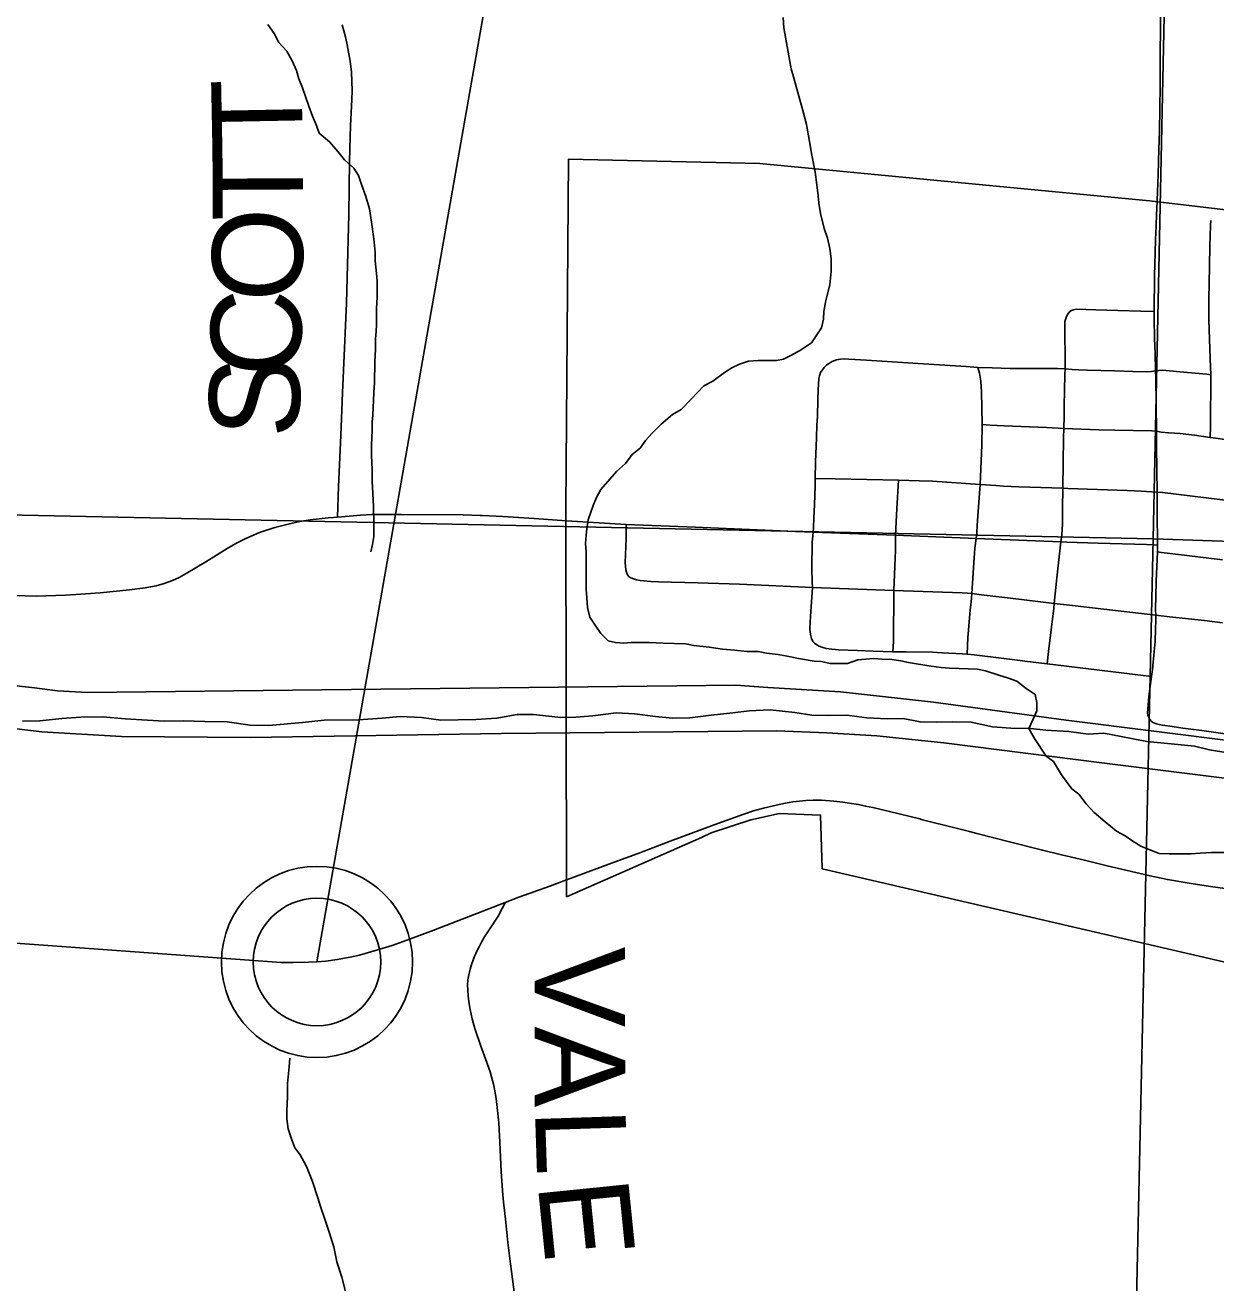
# Model space of a CAD drawing. Extents: x 0 to 34, y 0 to 22.
# Drawn here: x 13.784 to 14.532, y 17.512 to 18.301 of the extents above; entities that cross this region are included whole.
import ezdxf

# ---------------------------------------------------------------- set-up
doc = ezdxf.new("R2010")
doc.units = 0
for name, color, linetype in [('GM_X_City_Street', 7, 'Continuous'), ('GM_X_Corporation', 7, 'Continuous'), ('GM_X_County_Road', 7, 'Continuous'), ('GM_X_Major_River', 7, 'Continuous'), ('GM_X_Minor_River', 7, 'Continuous'), ('GM_X_Rail_Line', 7, 'Continuous'), ('GM_X_State_Route', 7, 'Continuous'), ('GM_X_Township_Road', 7, 'Continuous'), ('GM_X_Township_Road_Text', 7, 'Continuous'), ('SH_Text', 7, 'Continuous')]:
    doc.layers.add(name, color=color, linetype=linetype)

msp = doc.modelspace()

# ---------------------------------------------------------------- linework, layer by layer
at = {"layer": 'GM_X_City_Street'}
msp.add_line((14.49531, 17.97061), (14.4954, 17.97491), dxfattribs=at)
for points in [[(14.52836, 18.04243), (14.5287, 18.04955), (14.52882, 18.08177), (14.52845, 18.09209), (14.5275, 18.11631), (14.5277, 18.1292), (14.52802, 18.14975), (14.52826, 18.16304), (14.5287, 18.17558), (14.5289, 18.17865)], [(14.4261, 17.90032), (14.42689, 17.90802), (14.43023, 17.9353), (14.43056, 17.93831), (14.43222, 17.95428), (14.43457, 17.97692), (14.43525, 17.98127), (14.4357, 17.98808), (14.4358, 17.9978), (14.43602, 18.01065), (14.43637, 18.04222), (14.43652, 18.04815), (14.4367, 18.05585), (14.43686, 18.06279), (14.43703, 18.07157), (14.43713, 18.08225), (14.43734, 18.08555), (14.43745, 18.09049), (14.43737, 18.09632), (14.43719, 18.10392), (14.43708, 18.11061), (14.43727, 18.11517), (14.43765, 18.11647), (14.43806, 18.11784), (14.43863, 18.11914), (14.43953, 18.12049), (14.44042, 18.12144), (14.44142, 18.12216), (14.44264, 18.12258), (14.4442, 18.12292), (14.4567, 18.12254), (14.47038, 18.12212), (14.48481, 18.12177), (14.49329, 18.12142)], [(14.4954, 17.97491), (14.49524, 17.99624), (14.49509, 18.00812), (14.49486, 18.02197), (14.49476, 18.03712), (14.49469, 18.04637), (14.49422, 18.07982), (14.49407, 18.08429), (14.49381, 18.0953), (14.49355, 18.10438), (14.49331, 18.11734), (14.49329, 18.12142)], [(14.27871, 17.94836), (14.27851, 17.95186), (14.27837, 17.95986), (14.27862, 17.97676), (14.27894, 17.98074), (14.27909, 17.98291), (14.2793, 17.98619), (14.27954, 17.992), (14.2799, 18.00006), (14.28032, 18.01212), (14.28048, 18.01672), (14.28071, 18.02699), (14.28116, 18.0423), (14.28153, 18.0501), (14.28178, 18.05558), (14.28216, 18.06629), (14.28237, 18.07226), (14.28275, 18.07952), (14.28306, 18.08122), (14.28378, 18.08314), (14.28494, 18.08494), (14.28608, 18.08635), (14.28761, 18.08772)], [(14.28761, 18.08772), (14.28842, 18.08835), (14.28933, 18.08904), (14.29076, 18.08988), (14.29217, 18.09055), (14.29383, 18.09111), (14.29504, 18.09142), (14.2964, 18.0916), (14.29856, 18.09174), (14.30153, 18.09165), (14.31273, 18.09102), (14.34163, 18.08911), (14.37516, 18.08688), (14.38245, 18.08645)], [(14.37781, 17.93421), (14.37827, 17.93908), (14.37872, 17.94441), (14.37977, 17.96066), (14.38068, 17.9729), (14.38145, 17.97909), (14.38185, 17.98236), (14.3822, 17.98732), (14.38338, 18.00459), (14.38379, 18.01029), (14.38399, 18.013), (14.38417, 18.01797), (14.385, 18.03768), (14.38527, 18.05067), (14.38503, 18.06119), (14.3848, 18.07093), (14.3844, 18.07777), (14.38408, 18.08034), (14.38353, 18.08277), (14.38245, 18.08645)], [(14.38245, 18.08645), (14.39158, 18.08613), (14.40278, 18.08576), (14.42476, 18.08568), (14.43262, 18.08575), (14.43734, 18.08555), (14.44181, 18.08514), (14.44586, 18.08496), (14.45145, 18.08475), (14.46829, 18.08436), (14.47997, 18.08394), (14.48817, 18.08356), (14.49153, 18.08384), (14.49407, 18.08429)], [(14.49407, 18.08429), (14.49616, 18.0845), (14.49877, 18.08463), (14.50942, 18.08358), (14.52641, 18.08209), (14.52882, 18.08177)], [(14.38527, 18.05067), (14.39037, 18.05014), (14.39908, 18.04967), (14.42557, 18.04861), (14.43652, 18.04815), (14.45853, 18.04731), (14.46853, 18.04707), (14.49181, 18.04667), (14.49469, 18.04637)], [(14.53767, 18.04122), (14.53193, 18.04197), (14.52836, 18.04243), (14.51864, 18.04386), (14.50961, 18.04503), (14.50249, 18.0454), (14.49768, 18.04569), (14.49469, 18.04637)], [(14.28048, 18.01672), (14.293, 18.01649), (14.3327, 18.01569), (14.34589, 18.01526), (14.35401, 18.01492), (14.38399, 18.013), (14.39382, 18.01226)], [(14.32918, 17.90788), (14.32952, 17.91437), (14.32986, 17.94647), (14.33036, 17.96161), (14.33078, 17.97174), (14.33089, 17.98109), (14.3317, 17.99757), (14.3327, 18.01569)], [(14.39382, 18.01226), (14.39874, 18.01189), (14.40829, 18.01142), (14.43602, 18.01065), (14.43903, 18.0105), (14.47633, 18.00914), (14.48513, 18.0088), (14.49509, 18.00812)], [(14.49509, 18.00812), (14.49845, 18.00791), (14.50719, 18.00686), (14.52592, 18.0045), (14.53785, 18.00305), (14.54846, 18.00175), (14.56024, 18.00028), (14.56533, 17.99959), (14.59308, 17.99608), (14.60298, 17.99483), (14.61712, 17.99317)], [(14.1618, 17.98785), (14.1617, 17.97912), (14.16116, 17.96385), (14.16149, 17.9594), (14.16191, 17.95779), (14.16255, 17.9563), (14.16344, 17.95522), (14.16459, 17.95437), (14.16626, 17.95364), (14.16814, 17.9531), (14.17056, 17.95264), (14.17717, 17.95198), (14.18203, 17.95176), (14.20677, 17.95127), (14.23289, 17.95029), (14.27871, 17.94836), (14.32986, 17.94647), (14.3728, 17.94481), (14.37613, 17.94461), (14.37872, 17.94441), (14.38046, 17.94423), (14.38486, 17.94373), (14.38661, 17.94351), (14.40314, 17.94153), (14.43056, 17.93831), (14.44021, 17.93717), (14.46171, 17.93463), (14.49432, 17.93086), (14.50297, 17.92989), (14.52497, 17.92744), (14.53623, 17.92618)], [(14.1618, 17.98785), (14.16717, 17.98764), (14.20533, 17.98623), (14.2439, 17.98449), (14.26814, 17.98338), (14.27909, 17.98291), (14.33089, 17.98109), (14.38145, 17.97909), (14.43457, 17.97692), (14.43851, 17.97676), (14.45813, 17.9761), (14.48846, 17.97527), (14.49329, 17.97502), (14.4954, 17.97491)], [(14.49053, 17.86534), (14.48982, 17.86659), (14.4893, 17.8679), (14.48917, 17.8695), (14.48944, 17.87439), (14.49, 17.87974), (14.49163, 17.89229), (14.49222, 17.89682), (14.49335, 17.90802), (14.49389, 17.91445), (14.49419, 17.92219), (14.49428, 17.92793), (14.49432, 17.93086), (14.49414, 17.93416), (14.49461, 17.95208), (14.49531, 17.97061)], [(14.49531, 17.97061), (14.49798, 17.97024), (14.51384, 17.96829), (14.53625, 17.96558)], [(14.27871, 17.94836), (14.27755, 17.93004), (14.27715, 17.92261), (14.27723, 17.92016), (14.27758, 17.91796), (14.2781, 17.91615), (14.27904, 17.91435), (14.28006, 17.91321), (14.2814, 17.91222), (14.28296, 17.91143), (14.28466, 17.91072), (14.28728, 17.91002), (14.29086, 17.90961), (14.29508, 17.90918), (14.30692, 17.9087), (14.31678, 17.90827), (14.32918, 17.90788), (14.33762, 17.9078), (14.35414, 17.90756), (14.36014, 17.90733), (14.37298, 17.90659), (14.37586, 17.90637), (14.38026, 17.90591), (14.40922, 17.90239)], [(14.37586, 17.90637), (14.37625, 17.91692), (14.3766, 17.92157), (14.37781, 17.93421)], [(14.40922, 17.90239), (14.41212, 17.90204), (14.4261, 17.90032), (14.47277, 17.89471), (14.48462, 17.89314), (14.49163, 17.89229)], [(14.49053, 17.86534), (14.49131, 17.86444), (14.49232, 17.86372), (14.49347, 17.86314), (14.49484, 17.86262), (14.49647, 17.86218), (14.49858, 17.86179), (14.5045, 17.86098), (14.51118, 17.86005), (14.51621, 17.85937), (14.52316, 17.85842), (14.52906, 17.85767), (14.53782, 17.85648), (14.54744, 17.85518), (14.57539, 17.85138), (14.59556, 17.84896), (14.60077, 17.84835), (14.61097, 17.84714)]]:
    msp.add_lwpolyline(points, dxfattribs=at)
at = {"layer": 'GM_X_Corporation'}
for points in [[(13.49564, 18.93963), (14.51245, 18.92359), (14.4926, 17.9788), (13.4723, 18.00009)], [(14.51245, 18.92359), (15.51969, 18.90882), (15.50037, 17.94467), (14.4926, 17.9788)], [(14.12416, 17.75411), (14.12384, 17.99777), (14.12545, 18.21705), (14.2457, 18.21434), (14.49034, 18.19103), (14.78118, 18.15667), (14.88115, 18.1407), (14.99378, 18.06821), (15.18555, 18.07245), (15.22414, 18.0733), (15.17106, 17.87356), (15.20251, 17.8656), (15.18408, 17.73958), (14.79859, 17.79075), (14.74846, 17.79396), (14.75535, 17.61323), (14.58889, 17.63142), (14.58748, 17.70162), (14.28481, 17.77174), (14.28379, 17.80545), (14.2579, 17.80636), (14.24004, 17.80235), (14.21513, 17.79424), (14.20893, 17.79132)], [(13.4723, 18.00009), (14.4926, 17.9788), (14.47088, 16.98467), (13.4493, 16.99116)], [(14.4926, 17.9788), (15.50037, 17.94467), (15.48158, 16.92817), (14.47088, 16.98467)]]:
    msp.add_lwpolyline(points, close=True, dxfattribs=at)
at = {"layer": 'GM_X_County_Road'}
for points in [[(14.49578, 18.20756), (14.49629, 18.2234), (14.49659, 18.23477), (14.49703, 18.26312), (14.49722, 18.31989)], [(14.49477, 18.18257), (14.49489, 18.18574), (14.49578, 18.20756)], [(14.49329, 18.12142), (14.49349, 18.14385), (14.49387, 18.1584), (14.49415, 18.16665), (14.49447, 18.17511), (14.49477, 18.18257)], [(13.77787, 17.9433), (13.78438, 17.94302), (13.79121, 17.94287), (13.80964, 17.9434), (13.81615, 17.94379), (13.83135, 17.945), (13.84975, 17.94683), (13.85961, 17.94802), (13.86304, 17.94858), (13.86649, 17.94932), (13.87169, 17.9508), (13.87676, 17.95256), (13.88094, 17.95448), (13.88539, 17.95696), (13.89768, 17.96445), (13.91118, 17.97282), (13.91663, 17.97595), (13.92294, 17.97911), (13.92624, 17.98057), (13.93154, 17.98278), (13.9411, 17.98602), (13.94954, 17.98808), (13.95673, 17.98961), (13.9632, 17.99064), (13.97449, 17.9919), (13.97801, 17.99225), (13.98051, 17.99247), (13.99519, 17.9937), (14.00205, 17.99402), (14.02069, 17.99418), (14.05938, 17.99381), (14.06998, 17.99346), (14.0716, 17.99338)], [(14.0716, 17.99338), (14.07582, 17.99319), (14.08434, 17.99273), (14.104, 17.99151), (14.12415, 17.99014), (14.1618, 17.98785)]]:
    msp.add_lwpolyline(points, dxfattribs=at)
at = {"layer": 'GM_X_Major_River'}
for points in [[(13.78264, 17.86441), (13.79363, 17.8646), (13.80725, 17.86596)], [(13.80725, 17.86596), (13.81936, 17.86692), (13.833, 17.86715), (13.84705, 17.86586), (13.86109, 17.86496), (13.87171, 17.86438), (13.88384, 17.86458), (13.89711, 17.86404), (13.91114, 17.86389), (13.92557, 17.86186), (13.93732, 17.86167), (13.95852, 17.86354), (13.97214, 17.86491), (13.99374, 17.86527), (14.0085, 17.86627), (14.01986, 17.86722), (14.03313, 17.86668), (14.04529, 17.86499), (14.06727, 17.86535), (14.08051, 17.86633), (14.09337, 17.86844), (14.1036, 17.86861), (14.12068, 17.86662), (14.13016, 17.86678), (14.14075, 17.86771), (14.15551, 17.86948), (14.16689, 17.86891), (14.18018, 17.86723), (14.19081, 17.86627), (14.2018, 17.86645), (14.21503, 17.86819), (14.22866, 17.86955), (14.23887, 17.87086), (14.25212, 17.87146), (14.26769, 17.86982), (14.27833, 17.8681), (14.28971, 17.86792), (14.30032, 17.86809), (14.31285, 17.8664), (14.32575, 17.86586), (14.3356, 17.86602), (14.34625, 17.86392), (14.35686, 17.86372), (14.36633, 17.86388), (14.37846, 17.8637), (14.39178, 17.86089), (14.40317, 17.85994), (14.41567, 17.85977), (14.42517, 17.85878), (14.43959, 17.85789), (14.45174, 17.85619), (14.46159, 17.85674), (14.47261, 17.85464), (14.48859, 17.85149), (14.50605, 17.84989), (14.51858, 17.84858), (14.52809, 17.84646), (14.53949, 17.84437)]]:
    msp.add_lwpolyline(points, dxfattribs=at)
at = {"layer": 'GM_X_Minor_River'}
for points in [[(13.93678, 18.30171), (13.94059, 18.29602), (13.94365, 18.29033), (13.9486, 18.28502), (13.95204, 18.27895), (13.95472, 18.27288), (13.95626, 18.26757), (13.95856, 18.26188), (13.96239, 18.25049), (13.96469, 18.24404), (13.96737, 18.23835), (13.96891, 18.23342), (13.97538, 18.22811), (13.98071, 18.22204), (13.98491, 18.21674), (13.99062, 18.21143), (13.99367, 18.20688), (13.99559, 18.20119), (13.99828, 18.1936), (14.00058, 18.18601), (14.00175, 18.17765), (14.00331, 18.16703), (14.0041, 18.15867), (14.00411, 18.15336), (14.0049, 18.14539), (14.0053, 18.14045), (14.00533, 18.13057), (14.00498, 18.12336), (14.00501, 18.11349), (14.00465, 18.10893), (14.00428, 18.10437), (14.00431, 18.09792), (14.00396, 18.08994), (14.00362, 18.07665), (14.00326, 18.07057), (14.00255, 18.05652), (14.00219, 18.05196), (14.00221, 18.04703), (14.00186, 18.03753), (14.00188, 18.03108), (14.00229, 18.02235), (14.00232, 18.01475), (14.00272, 18.00754), (14.00314, 17.99881), (14.00317, 17.98817), (14.0032, 17.9802), (14.00246, 17.97526), (14.00133, 17.9707)], [(14.26023, 18.3061), (14.26064, 18.29964), (14.26451, 18.27839), (14.26528, 18.27383), (14.26682, 18.2689), (14.26951, 18.25903), (14.27259, 18.24764), (14.2749, 18.23891), (14.27683, 18.22829), (14.27838, 18.21956), (14.28032, 18.20893), (14.28148, 18.20096), (14.28227, 18.19412), (14.28266, 18.18957), (14.28382, 18.18311), (14.28613, 18.17362), (14.28805, 18.16755), (14.2896, 18.1611), (14.29038, 18.15464), (14.2904, 18.14667), (14.28967, 18.13832), (14.28705, 18.12844), (14.28593, 18.1216), (14.28557, 18.11666), (14.28445, 18.11135), (14.28143, 18.10678), (14.27803, 18.10184), (14.27121, 18.09727), (14.26515, 18.09384), (14.2606, 18.09156), (14.25605, 18.09079), (14.24466, 18.09076), (14.23859, 18.09038), (14.2329, 18.08846), (14.22797, 18.08618), (14.22342, 18.08313), (14.21623, 18.0778), (14.21055, 18.07475), (14.2026, 18.06639), (14.19617, 18.05992), (14.19087, 18.05687), (14.18367, 18.05078), (14.178, 18.04508), (14.17384, 18.04051), (14.17082, 18.03595), (14.16552, 18.03176), (14.16136, 18.02606), (14.15568, 18.02111), (14.15152, 18.01617), (14.14585, 18.0097), (14.14283, 18.00438), (14.14095, 17.99982), (14.13794, 17.9907), (14.13683, 17.98348), (14.1361, 17.97589), (14.1365, 17.97057), (14.13658, 17.94703), (14.13697, 17.94171), (14.13738, 17.93564), (14.13892, 17.92957), (14.14235, 17.92464), (14.14578, 17.91933), (14.15036, 17.91478), (14.15492, 17.91365), (14.16023, 17.91328), (14.16479, 17.91367), (14.17618, 17.91369), (14.18491, 17.91332), (14.19896, 17.91297), (14.20428, 17.91184), (14.21378, 17.91072), (14.22213, 17.9096), (14.22973, 17.90885), (14.2377, 17.9081), (14.24454, 17.90812), (14.24985, 17.90699), (14.25707, 17.90624), (14.26277, 17.90511), (14.26999, 17.90361), (14.27987, 17.90211), (14.28442, 17.90174), (14.28974, 17.90061), (14.30075, 17.90063), (14.3072, 17.90292), (14.31213, 17.90331), (14.31707, 17.9037), (14.32238, 17.90333), (14.32846, 17.90296)], [(14.32846, 17.90296), (14.33416, 17.90221), (14.3391, 17.90108), (14.34403, 17.90033), (14.35315, 17.89882), (14.35961, 17.89808), (14.36493, 17.89771), (14.38239, 17.89698), (14.38733, 17.89585), (14.39569, 17.89321), (14.40178, 17.89132), (14.4071, 17.88943), (14.41281, 17.88489), (14.41852, 17.8811), (14.41967, 17.87617), (14.41969, 17.87085), (14.41705, 17.86515), (14.41462, 17.85978)], [(14.41462, 17.85978), (14.41823, 17.85338), (14.42549, 17.84238), (14.43005, 17.83897), (14.43502, 17.83063), (14.4415, 17.82191), (14.44607, 17.8185), (14.45065, 17.81243), (14.4556, 17.80712), (14.46246, 17.80106), (14.46969, 17.79538), (14.47502, 17.79235), (14.47996, 17.78894), (14.48491, 17.78591), (14.48947, 17.78402), (14.49632, 17.78138), (14.50277, 17.78101), (14.51644, 17.78103), (14.52213, 17.78142), (14.52935, 17.78182), (14.5377, 17.78183)], [(13.95043, 17.65278), (13.95007, 17.64746), (13.94897, 17.63683), (13.949, 17.62847), (13.94865, 17.61974), (13.94866, 17.6148), (13.94945, 17.60835), (13.95175, 17.60152), (13.95366, 17.59659), (13.9571, 17.59204), (13.96092, 17.58483), (13.96475, 17.57534), (13.9682, 17.5651), (13.96974, 17.55978), (13.97242, 17.55181), (13.97511, 17.54422), (13.97818, 17.53436), (13.98011, 17.52487), (13.98318, 17.51538), (13.98588, 17.50475)]]:
    msp.add_lwpolyline(points, dxfattribs=at)
at = {"layer": 'GM_X_Rail_Line'}
for points in [[(14.90033, 17.80647), (14.73866, 17.82966), (14.59978, 17.84477), (14.43811, 17.86491), (14.35463, 17.87631), (14.29632, 17.88267), (14.25073, 17.88558), (14.23059, 17.88691), (13.97059, 17.88399), (13.8235, 17.8824), (13.80468, 17.88346), (13.7901, 17.88532), (13.76545, 17.88797)], [(13.74001, 17.86404), (13.79479, 17.85776), (13.8449, 17.85469), (13.92574, 17.85403), (14.08342, 17.85653), (14.25612, 17.85826), (14.28777, 17.85708), (14.31905, 17.85522), (14.36121, 17.85072), (14.46202, 17.838), (14.55254, 17.82673), (14.63073, 17.81732), (14.73449, 17.80474)]]:
    msp.add_lwpolyline(points, dxfattribs=at)
at = {"layer": 'GM_X_State_Route'}
msp.add_line((14.1138, 17.76084), (14.12415, 17.76465), dxfattribs=at)
for points in [[(14.15254, 17.77517), (14.17024, 17.78178), (14.18932, 17.78897), (14.21705, 17.79938), (14.23559, 17.80602), (14.24175, 17.80801), (14.24786, 17.80968), (14.25784, 17.81205), (14.26276, 17.81304), (14.26647, 17.81364), (14.27051, 17.81412), (14.27449, 17.81452), (14.27923, 17.81472), (14.28133, 17.81479)], [(14.28133, 17.81479), (14.28446, 17.81467), (14.29221, 17.81413), (14.29775, 17.81359), (14.30318, 17.81274), (14.30755, 17.81203), (14.31209, 17.81108), (14.31671, 17.81009)], [(14.31671, 17.81009), (14.32709, 17.80762), (14.34608, 17.80294), (14.34706, 17.80269)], [(14.34706, 17.80269), (14.36975, 17.797), (14.37722, 17.7951)], [(14.37722, 17.7951), (14.38189, 17.79392), (14.40236, 17.78861), (14.42323, 17.78346), (14.43503, 17.78049), (14.44945, 17.77703), (14.46381, 17.77344), (14.49075, 17.76717), (14.50163, 17.76494), (14.51659, 17.76251), (14.52875, 17.76062), (14.5563, 17.75685), (14.56513, 17.75565), (14.57193, 17.755), (14.57587, 17.75485), (14.58064, 17.75492), (14.58344, 17.7552), (14.58629, 17.75577), (14.5885, 17.75651), (14.59043, 17.75748), (14.59256, 17.75898), (14.59413, 17.7604)], [(14.12415, 17.76465), (14.12886, 17.76639), (14.15254, 17.77517)], [(14.08572, 17.75059), (14.09442, 17.7538), (14.10439, 17.75737), (14.1138, 17.76084)], [(13.75146, 17.72695), (13.79283, 17.72405), (13.94505, 17.71294), (13.95266, 17.71287), (13.96224, 17.71298), (13.96758, 17.71321), (13.97304, 17.71369), (13.98032, 17.71473), (13.98848, 17.71624), (13.99429, 17.71754), (14.00501, 17.72055), (14.01471, 17.72356), (14.02393, 17.72678), (14.03936, 17.73258), (14.06801, 17.74372), (14.08572, 17.75059)]]:
    msp.add_lwpolyline(points, dxfattribs=at)
at = {"layer": 'GM_X_Township_Road'}
for points in [[(13.98051, 17.99247), (13.98103, 18.01164), (13.98257, 18.04364), (13.98367, 18.07037), (13.98427, 18.08444), (13.98487, 18.09846), (13.98548, 18.11271), (13.98603, 18.12665), (13.98755, 18.18255), (13.98799, 18.21589), (13.98866, 18.23816), (13.98938, 18.25436), (13.9896, 18.2602), (13.98924, 18.27183), (13.98838, 18.27874), (13.98656, 18.28892), (13.98551, 18.29384), (13.98348, 18.30145)], [(14.08475, 17.56234), (14.08425, 17.5671), (14.08332, 17.58153), (14.08246, 17.60006), (14.08166, 17.61217), (14.08075, 17.62177), (14.08001, 17.62747), (14.07867, 17.63571), (14.07622, 17.64427), (14.07347, 17.65229), (14.07047, 17.66042), (14.06668, 17.67149), (14.06503, 17.67742), (14.06381, 17.68329), (14.06289, 17.68823), (14.06246, 17.69204), (14.06223, 17.69562), (14.06212, 17.69869), (14.06235, 17.70189), (14.06294, 17.7052), (14.06377, 17.70859), (14.06487, 17.71226), (14.06648, 17.71664), (14.06801, 17.71994), (14.06936, 17.72276), (14.07086, 17.72569), (14.07271, 17.72887), (14.0756, 17.73345), (14.08128, 17.74197), (14.08395, 17.74671), (14.0849, 17.74868), (14.08572, 17.75059)], [(14.09796, 17.47485), (14.09611, 17.48112), (14.09365, 17.49285), (14.09169, 17.50447), (14.08907, 17.52368), (14.08741, 17.53713), (14.08585, 17.55185), (14.08475, 17.56234)]]:
    msp.add_lwpolyline(points, dxfattribs=at)
at = {"layer": 'SH_Text'}
msp.add_line((14.19137, 18.98652), (13.96758, 17.71321), dxfattribs=at)
for radius in [0.06, 0.04]:
    msp.add_circle((13.96758, 17.71321), radius, dxfattribs=at)

# ---------------------------------------------------------------- texts
at = {"layer": 'GM_X_Township_Road_Text'}
for s, rotation, p in [('T', 91.10066, (13.95875, 18.22183)), ('T', 90.30565, (13.95898, 18.17847)), ('O', 89.1047, (13.95819, 18.12718)), ('C', 88.66505, (13.9571, 18.08005)), ('S', 88.66943, (13.95621, 18.04173)), ('V', 270, (14.10425, 17.72288)), ('A', 270.12948, (14.10425, 17.67274)), ('L', 271.88312, (14.1044, 17.62084)), ('E', 275.76909, (14.10608, 17.57416))]:
    msp.add_text(s, height=0.05682, rotation=rotation, dxfattribs=at).set_placement(p)

doc.saveas('drawing.dxf')
